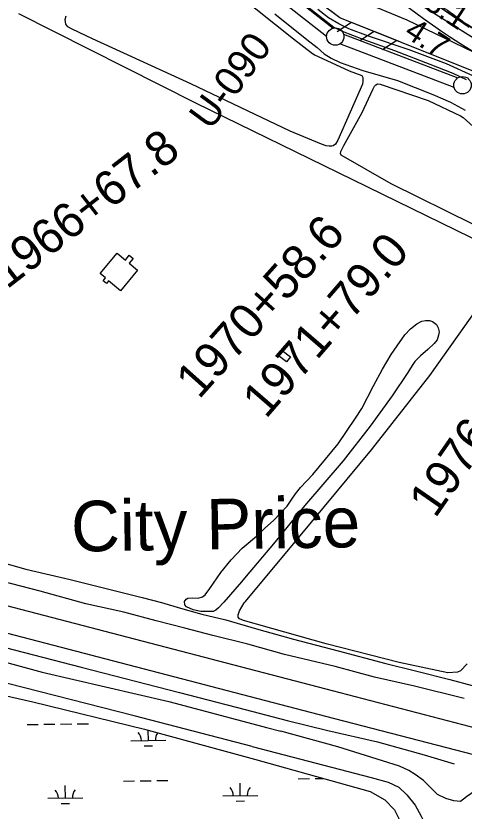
# Model space of a CAD drawing. Extents: x 3767014 to 3805179, y 361544 to 387384.
# Drawn here: x 3782219 to 3783505, y 376289 to 378572 of the extents above; entities that cross this region are included whole.
import ezdxf

# ---------------------------------------------------------------- set-up
doc = ezdxf.new("R2010")
doc.units = 0
for name, color, linetype in [('V-BLDG-OTLN', 7, 'Continuous'), ('V-FLOD-BASE', 7, 'Continuous'), ('V-LEVE-TOET', 7, 'Continuous'), ('V-RIVR-EDGE', 7, 'Continuous'), ('V-RIVR-RANG', 7, 'Continuous'), ('V-RIVR-RANG-IDEN', 7, 'Continuous'), ('V-ROAD-CNTR', 7, 'Continuous'), ('V-RRAP-FSHR', 7, 'Continuous'), ('V-RRAP-RVMT', 7, 'Continuous'), ('V-SITE-VEGE', 7, 'Continuous'), ('V-SURV-IDEN', 7, 'Continuous'), ('V-SURV-LINE', 7, 'Continuous'), ('V-TOPO-GNAM-IDEN', 7, 'Continuous'), ('V-TOPO-MINR', 7, 'Continuous'), ('V-TOPO-SHOR', 7, 'Continuous'), ('V-WETL-SWMP', 7, 'Continuous')]:
    doc.layers.add(name, color=color, linetype=linetype)

msp = doc.modelspace()

# ---------------------------------------------------------------- linework, layer by layer
at = {"layer": 'V-BLDG-OTLN'}
for points in [[(3782568.019, 377842.308), (3782519.279, 377782.83), (3782484.989, 377810.928), (3782479.161, 377803.816), (3782469.627, 377811.625), (3782476.189, 377819.632), (3782461.063, 377832.029), (3782509.017, 377890.542), (3782533.044, 377870.853), (3782544.216, 377884.486), (3782555.262, 377875.436), (3782544.158, 377861.864)], [(3782982.942, 377611.232), (3783006.603, 377593.12), (3782995.515, 377578.638), (3782971.856, 377596.753)]]:
    msp.add_lwpolyline(points, close=True, dxfattribs=at)
at = {"layer": 'V-FLOD-BASE'}
msp.add_lwpolyline([(3783056.592, 378597.465), (3783131.312, 378539.824), (3783154.796, 378527.933), (3783213.889, 378504.725), (3783304.974, 378472.412), (3783406.458, 378433.463), (3783472.771, 378407.185), (3783510.693, 378389.153)], dxfattribs=at)
at = {"layer": 'V-LEVE-TOET'}
for points in [[(3782961.573, 378578.005), (3783053.754, 378504.185), (3783082.815, 378481.063), (3783103.262, 378463.257), (3783123.656, 378450.857)], [(3783530.133, 378399.954), (3783453.9, 378434.161), (3783347.163, 378474.417), (3783230.439, 378513.665), (3783173.881, 378534.442), (3783145.109, 378548.688), (3783115.851, 378566.11), (3783085.16, 378590.334)], [(3783123.656, 378450.857), (3783149.459, 378438.059), (3783214.098, 378414.851), (3783313.469, 378386.595), (3783415.214, 378346.2), (3783465.877, 378324.651), (3783507.55, 378301.207)], [(3779862.364, 377378.385), (3780181.745, 377258.726), (3780254.343, 377230.546), (3780297.908, 377212.915), (3780316.045, 377207.076), (3780330.565, 377201.198), (3780361.947, 377196.698), (3780377.636, 377194.448), (3780395.759, 377189.813), (3780424.755, 377182.879), (3780447.772, 377171.064), (3780486.481, 377156.998), (3780716.04, 377100.293), (3781212.704, 376967.986), (3781756.418, 376831.341), (3782011.404, 376762.846), (3782030.671, 376764.249), (3782041.54, 376761.949), (3782052.435, 376757.241), (3782068.187, 376748.965), (3782294.177, 376687.404), (3782657.787, 376603.147), (3782941.767, 376527.717), (3782979.221, 376518.46)], [(3782896.842, 376474.047), (3782558.5, 376562.179), (3782104.182, 376678.047)], [(3783902.121, 376276.501), (3783744.27, 376321.989), (3783606.243, 376358.95), (3783568.885, 376361.246), (3783545.976, 376353.817), (3783511.937, 376329.303), (3783494.234, 376316.396), (3783475.062, 376317.91), (3783452.532, 376325.17), (3783428.769, 376336.473), (3783409.219, 376355.683), (3783388.366, 376376.266), (3783364.775, 376394.245), (3783346.356, 376405.409), (3783319.955, 376418.114), (3783270.887, 376432.741), (3783142.311, 376473.468), (3782979.221, 376518.46)], [(3782896.842, 376474.047), (3783237.99, 376385.09), (3783287.091, 376371.801), (3783317.463, 376357.655), (3783340.949, 376335.67), (3783364.233, 376305.671), (3783382.138, 376274.476), (3783388.473, 376260.949)]]:
    msp.add_lwpolyline(points, dxfattribs=at)
at = {"layer": 'V-RIVR-EDGE'}
msp.add_spline([(3778646.24, 382647.92), (3778659.876, 382602.597), (3778687.287, 382567.754), (3778735.679, 382514.257), (3778796.164, 382445.365), (3778835.674, 382397.551), (3778888.899, 382335.956), (3778952.607, 382262.203), (3779012.275, 382190.077), (3779057.436, 382138.206), (3779100.988, 382089.574), (3779134.849, 382046.627), (3779162.264, 382013.401), (3779205.838, 381973.665), (3779260.7, 381920.153), (3779294.566, 381879.632), (3779325.194, 381837.502), (3779360.663, 381790.507), (3779412.312, 381745.899), (3779454.294, 381716.68), (3779488.994, 381685.863), (3779533.368, 381642.89), (3779576.119, 381597.495), (3779620.485, 381551.287), (3779676.969, 381499.388), (3779726.99, 381450.74), (3779776.179, 381392.389), (3779876.993, 381279.725), (3779935.05, 381210.029), (3779960.041, 381177.618), (3780000.375, 381136.273), (3780060.096, 381085.174), (3780089.114, 381046.283), (3780155.269, 380980.612), (3780221.433, 380918.984), (3780269.028, 380870.342), (3780345.672, 380794.939), (3780399.741, 380747.899), (3780525.62, 380632.747), (3780574.841, 380587.335), (3780617.604, 380546.793), (3780649.066, 380515.174), (3780673.232, 380476.295), (3780710.32, 380430.105), (3780715.929, 380409.064), (3780730.431, 380386.383), (3780746.557, 380366.934), (3780778.851, 380344.209), (3780832.137, 380307.684), (3780871.695, 380279.28), (3780938.666, 380216.842), (3780975.778, 380180.357), (3781018.547, 380142.24), (3781081.494, 380087.899), (3781142.025, 380037.607), (3781200.156, 379997.835), (3781279.276, 379942.646), (3781347.092, 379894.762), (3781401.179, 379855), (3781466.567, 379806.314), (3781540.856, 379760.032), (3781563.475, 379749.463), (3781591.761, 379741.305), (3781611.132, 379725.891), (3781641.814, 379705.597), (3781703.987, 379665.006), (3781768.578, 379621.175), (3781821.047, 379581.417), (3781840.409, 379561.959), (3781862.209, 379547.348), (3781884.029, 379540.824), (3781913.115, 379529.43), (3781965.635, 379509.89), (3782018.949, 379484.687), (3782023.776, 379474.162), (3782024.562, 379465.264), (3782031.018, 379459.587), (3782040.723, 379459.563), (3782056.888, 379455.479), (3782096.48, 379440.824), (3782142.534, 379422.918), (3782192.615, 379398.532), (3782256.437, 379370.877), (3782308.124, 379341.634), (3782355.768, 379312.402), (3782425.225, 379274.219), (3782483.37, 379240.108), (3782518.081, 379214.143), (3782612.541, 379148.401), (3782677.126, 379102.144), (3782722.345, 379073.726), (3782774.821, 379036.394), (3782813.562, 379004.757), (3782852.3, 378971.503), (3782891.856, 378942.291), (3782929.816, 378921.979), (3782948.387, 378909.802), (3782956.456, 378902.503), (3782965.324, 378891.159), (3782976.623, 378881.426), (3783009.747, 378867.595), (3783020.246, 378861.908), (3783062.243, 378838.351), (3783100.998, 378812.375), (3783151.876, 378783.135), (3783202.741, 378748.233), (3783247.956, 378718.198), (3783325.482, 378672.717), (3783407.843, 378619.945), (3783473.245, 378576.92), (3783515.225, 378546.893), (3783550.759, 378526.587), (3783593.566, 378503.836), (3783636.355, 378473.807), (3783701.749, 378427.547), (3783745.35, 378399.134), (3783781.695, 378379.634), (3783840.643, 378343.095), (3783916.53, 378288.722), (3783971.442, 378255.428), (3784058.669, 378208.305), (3784177.383, 378139.269), (3784249.255, 378096.228), (3784300.952, 378071.029), (3784367.999, 378039.322), (3784407.569, 378015.771), (3784474.592, 377974.36), (3784555.345, 377925.636), (3784594.113, 377904.513), (3784636.123, 377886.616), (3784690.236, 377857.368), (3784719.292, 377833.843), (3784772.601, 377806.214), (3784811.368, 377785.091), (3784863.85, 377750.185), (3784995.456, 377661.707), (3785050.364, 377626.795), (3785102.863, 377599.168), (3785153.772, 377582.059), (3785203.053, 377560.91), (3785266.865, 377529.211)], degree=3, dxfattribs=at)
at = {"layer": 'V-ROAD-CNTR'}
for points in [[(3782226.128, 378578.546), (3782734.373, 378322.131), (3783184.211, 378101.956), (3783734.47, 377833.14)], [(3781024.064, 377181.874), (3782103.095, 376901.737), (3783125.867, 376635.05), (3783632.271, 376503.269), (3784300.857, 376330.748), (3784774.683, 376214.67), (3785115.839, 376166.789), (3785428.83, 376160.677), (3785753.101, 376189.722), (3786087.229, 376228.809), (3786382.427, 376263.203), (3786684.54, 376278.671)], [(3781004.982, 377108.375), (3782083.974, 376828.248), (3783106.725, 376561.567), (3783613.223, 376429.761), (3784282.336, 376257.104), (3784760.335, 376140.004), (3785109.799, 376090.957), (3785431.484, 376084.675), (3785760.901, 376114.181), (3786096.035, 376153.386), (3786388.769, 376187.494), (3786688.423, 376202.836)]]:
    msp.add_lwpolyline(points, dxfattribs=at)
at = {"layer": 'V-RRAP-FSHR'}
for p, q in [((3783181.511, 378553.122), (3783140.627, 378526.421)), ((3783246.481, 378527.069), (3783205.597, 378500.367)), ((3783311.451, 378501.016), (3783270.567, 378474.314))]:
    msp.add_line(p, q, dxfattribs=at)
for points in [[(3777068.879, 384385.699), (3778804.838, 382525.57), (3779492.47, 381669.823), (3779587.876, 381548.643), (3779796.903, 381343.309), (3779998.867, 381129.354), (3780179.181, 380943.203), (3780223.637, 380900.07), (3780597.798, 380548.597), (3780675.78, 380460.512), (3780749.105, 380378.076), (3780977.321, 380170.04), (3781125.621, 380046.136), (3781247.143, 379955.707), (3781372.841, 379865.857), (3781588.295, 379714.948), (3781871.171, 379550.27), (3782261.845, 379357.404), (3782506.653, 379202.456), (3782967.84, 378875.243), (3783363.457, 378614.539), (3783723.393, 378389.37)], [(3787236.833, 376420.857), (3786577.887, 376678.614), (3785913.593, 376942.915), (3785592.63, 377047.831), (3785529.875, 377076.913), (3785108.727, 377310.171), (3784720.289, 377530.181), (3784085.202, 377884.223), (3783911.942, 378007.354), (3783571.333, 378396.801), (3783147.939, 378566.585), (3783031.896, 378654.52), (3782529.733, 379076.103), (3782427.778, 379137.56), (3782184.756, 379271.949)], [(3783181.511, 378553.122), (3783147.939, 378566.585), (3783120.976, 378587.017)], [(3783246.481, 378527.069), (3783181.51, 378553.123)], [(3783311.451, 378501.016), (3783246.48, 378527.069)], [(3783332.221, 378492.686), (3783311.45, 378501.016)]]:
    msp.add_lwpolyline(points, dxfattribs=at)
at = {"layer": 'V-RRAP-RVMT'}
msp.add_line((3783518.969, 378538.718), (3783406.065, 378616.352), dxfattribs=at)
at = {"layer": 'V-SITE-VEGE'}
for points in [[(3782855.462, 378634.655), (3783015.845, 378506.067), (3783065.819, 378466.473), (3783075.801, 378459.815), (3783098.89, 378449.237), (3783175.401, 378414.419), (3783211.139, 378400.816), (3783214.348, 378395.442), (3783214.462, 378384.178), (3783213.195, 378376.054), (3783142.289, 378215.357), (3783135.645, 378204.024), (3783129.389, 378199.004), (3783125.342, 378198.062), (3783117.682, 378197.984), (3783109.107, 378199.248), (3783096, 378203.168), (3783005.493, 378240.546), (3782720.659, 378376.873), (3782439.049, 378506.474), (3782380.638, 378533.815), (3782367.948, 378540.895), (3782362.017, 378548.045), (3782360.084, 378561.092), (3782363.576, 378571.945)], [(3783531.665, 378467.98), (3783341.414, 378559.333), (3783253.168, 378596.474)], [(3783454.38, 378584.948), (3783653.144, 378458.352)], [(3783531.38, 377973.349), (3783295.305, 378089.948), (3783152.547, 378172.022), (3783149.807, 378176.484), (3783151.095, 378182.337), (3783159.898, 378199.942), (3783212.369, 378294.791), (3783242.69, 378360.223), (3783247.974, 378370.606), (3783251.978, 378374.239), (3783256.444, 378376.531), (3783263.635, 378376.156), (3783401.998, 378328.618), (3783494.959, 378285.106), (3783502.194, 378280.242), (3783530.756, 378254.036)], [(3783513.581, 376711.466), (3783494.723, 376691.76), (3783486.144, 376687.588), (3783458.484, 376685.489), (3783318.411, 376715.369), (3783109.578, 376768.595), (3782872.01, 376836.05), (3782860.615, 376840.924), (3782856.939, 376845.423), (3782856.458, 376848.141), (3782856.865, 376852.684), (3782860.836, 376863.616), (3782874.22, 376886.443), (3782877.804, 376890.563), (3783034.249, 377079.125), (3783239.557, 377326.269), (3783406.186, 377539.441), (3783543.971, 377733.256)]]:
    msp.add_lwpolyline(points, dxfattribs=at)
msp.add_lwpolyline([(3782865.942, 376947.049), (3782815.705, 376888.503), (3782800.125, 376872.146), (3782792.091, 376865.766), (3782784.485, 376862.088), (3782749.843, 376862.184), (3782727.755, 376866.456), (3782708.32, 376875.257), (3782703.763, 376881.059), (3782702.766, 376890.496), (3782707.199, 376896.838), (3782712.559, 376900.492), (3782724.706, 376900.617), (3782741.809, 376899.892), (3782754.367, 376903.619), (3782762.399, 376910.001), (3782775.709, 376928.132), (3782806.738, 376973.436), (3782836.053, 377010.175), (3782868.551, 377043.799), (3782914.942, 377082.512), (3782933.2, 377100.694), (3782958.165, 377122.993), (3782996.885, 377163.877), (3783008.86, 377181.095), (3783021.258, 377200.117), (3783035.92, 377218.262), (3783070.627, 377255.507), (3783143.061, 377343.073), (3783193.593, 377416.92), (3783211.755, 377444.547), (3783244.83, 377509.668), (3783270.426, 377558.066), (3783295.188, 377600.159), (3783312.934, 377624.632), (3783334.658, 377655.897), (3783350.673, 377673.606), (3783368.978, 377687.289), (3783383.74, 377695.538), (3783394.07, 377696.992), (3783405.318, 377697.107), (3783414.341, 377694.5), (3783425.224, 377686.064), (3783430.273, 377676.217), (3783433.093, 377664.55), (3783431.839, 377655.09), (3783427.475, 377641.999), (3783418.589, 377631.11), (3783400.321, 377613.829), (3783379.361, 377595.62), (3783363.778, 377579.715), (3783355.797, 377568.386), (3783342.956, 377548.463), (3783298.203, 377481.422), (3783235.665, 377393.956), (3783157.503, 377294.634), (3783047.258, 377165.292), (3782958.403, 377055.964), (3782879.274, 376962.932)], close=True, dxfattribs=at)
at = {"layer": 'V-SURV-LINE'}
for points in [[(3782480.175, 379045.524), (3783128.779, 378536.676)], [(3783110.278, 378513.06), (3782461.674, 379021.908)], [(3783159.277, 378519.4), (3783486.984, 378394.025)], [(3783476.253, 378366.009), (3783148.548, 378491.384)]]:
    msp.add_lwpolyline(points, dxfattribs=at)
for centre in [(3783135.255, 378512.53), (3783500.276, 378372.879)]:
    msp.add_circle(centre, 25, dxfattribs=at)
at = {"layer": 'V-TOPO-MINR'}
msp.add_lwpolyline([(3779661.68, 381384.66), (3780236.096, 380751.032), (3780253.31, 380732.64), (3780270.9, 380714.626), (3780289.053, 380697.181), (3780307.582, 380680.114), (3780993.46, 380068.23), (3781671.1, 379598.02), (3782558.77, 379178.33), (3783388.097, 378564.585), (3783413.812, 378546.027), (3783439.812, 378527.888), (3783466.238, 378510.376), (3783492.949, 378493.283), (3783943.149, 378212.727)], dxfattribs=at)
at = {"layer": 'V-TOPO-SHOR'}
for points in [[(3782107.854, 377022.295), (3782247.612, 376982.918), (3782374.18, 376953.417), (3782511.962, 376919.024), (3782581.428, 376902.028), (3782637.004, 376887.969), (3782690.682, 376871.578), (3782752.454, 376854.117), (3782821.146, 376837.498), (3782908.79, 376812.217), (3783014.957, 376782.507), (3783143.493, 376748.791), (3783280.525, 376712.465), (3783365.812, 376691.78), (3783463.462, 376666.602), (3783592.011, 376631.731)], [(3783504.828, 376611.976), (3783362.418, 376647.089), (3783247.814, 376673.635), (3783134.711, 376704.046), (3782990.006, 376737.981), (3782884.607, 376767.7), (3782783.487, 376793.226), (3782703.587, 376814.351), (3782620.989, 376835.45), (3782528.354, 376859.526), (3782419.548, 376883.819), (3782288.285, 376920.587), (3782177.9, 376948.714)], [(3782076.622, 376786.974), (3782406.61, 376701.582), (3782688.667, 376629.357), (3782876.256, 376580.748)], [(3782876.256, 376580.748), (3782997.166, 376548.91), (3783113.555, 376520.318), (3783256.541, 376487.542), (3783390.021, 376450.405), (3783476.086, 376424.25)]]:
    msp.add_lwpolyline(points, dxfattribs=at)
at = {"layer": 'V-WETL-SWMP'}
for p, q in [((3782251.048, 376537.197), (3782283.044, 376537.641)), ((3782299.043, 376537.864), (3782331.04, 376538.308)), ((3782347.038, 376538.53), (3782379.035, 376538.975)), ((3782395.034, 376539.197), (3782427.031, 376539.642)), ((3782599.035, 376491.284), (3782598.628, 376520.548)), ((3782549.04, 376490.589), (3782649.03, 376491.978)), ((3782587.25, 376475.688), (3782611.248, 376476.021)), ((3782623.228, 376376.177), (3782655.225, 376376.621)), ((3783029.097, 376381.815), (3783061.094, 376382.259)), ((3783077.092, 376382.482), (3783099.585, 376382.794)), ((3782360.834, 376326.097), (3782360.334, 376362.094)), ((3782527.237, 376374.843), (3782559.234, 376375.288)), ((3782575.233, 376375.51), (3782607.229, 376375.955)), ((3782862.694, 376333.069), (3782862.194, 376369.065)), ((3782812.699, 376332.374), (3782912.689, 376333.763)), ((3782310.839, 376325.403), (3782410.829, 376326.792)), ((3782349.05, 376310.501), (3782373.047, 376310.835)), ((3782850.909, 376317.473), (3782874.907, 376317.806))]:
    msp.add_line(p, q, dxfattribs=at)
msp.add_lwpolyline([(3780028.019, 377198.855), (3780229.783, 377129.905), (3780412.186, 377079.882), (3780640.689, 377001.931), (3780940.837, 376933.252), (3781282.671, 376848.964), (3781516.835, 376794.478), (3781804.024, 376712.012), (3781917.684, 376692.131), (3781941.773, 376686.947), (3781949.634, 376673.928), (3781959.339, 376666.473), (3781966.574, 376670.184), (3781974.756, 376670.268), (3781980.282, 376667.837), (3782267.427, 376602.684), (3782587.595, 376523.553), (3782903.832, 376437.397), (3783235.658, 376344.838), (3783277.812, 376321.248), (3783305.212, 376292.786), (3783319.837, 376263.527)], dxfattribs=at)
for centre, start, end in [((3782543.791, 376490.991), 0.024037, 41.567695), ((3782654.266, 376492.526), 144.142438, 181.567693), ((3782807.45, 376332.776), 0.024037, 41.567695), ((3782917.925, 376334.311), 140.024034, 181.567693), ((3782305.59, 376325.805), 0.024037, 41.567695), ((3782416.065, 376327.34), 140.024034, 181.567693)]:
    msp.add_arc(centre, 35.246, start, end, dxfattribs=at)

# ---------------------------------------------------------------- texts
at = {"layer": 'V-RIVR-RANG'}
for s, p in [('3.1', (3783385.653, 378597.344)), ('4.7', (3783329.33, 378514.687))]:
    msp.add_text(s, height=67, rotation=326.948326, dxfattribs=at).set_placement(p)
at = {"layer": 'V-RIVR-RANG-IDEN'}
msp.add_text('U-090', height=83, rotation=53.648326, dxfattribs=at).set_placement((3782777.095, 378240.609))
at = {"layer": 'V-SURV-IDEN'}
for s, rotation, p in [('1966+67.8', 37.744461, (3782193.168, 377785.628)), ('1970+58.6', 48.224722, (3782744.259, 377468.766)), ('1971+79.0', 49.149267, (3782936.298, 377412.669)), ('1976+60.7', 55.244167, (3783422.13, 377127.153))]:
    msp.add_text(s, height=100, rotation=rotation, dxfattribs=at).set_placement(p)
at = {"layer": 'V-TOPO-GNAM-IDEN'}
msp.add_text('City Price', height=145, rotation=0.907408, dxfattribs=at).set_placement((3782378.29, 377033.593))

doc.saveas('drawing.dxf')
